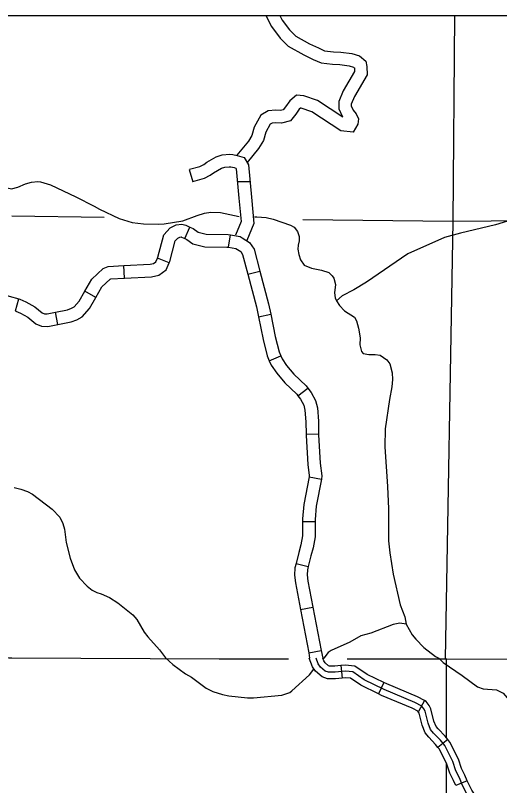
# Model space of a CAD drawing. Extents: x 1373862 to 1376999, y 1168398 to 1170455.
# Drawn here: x 1375984.1 to 1376100, y 1169395.2 to 1169579.4 of the extents above; entities that cross this region are included whole.
import ezdxf

# ---------------------------------------------------------------- set-up
doc = ezdxf.new("R2010")
doc.units = 0
for name, color, linetype in [('Level 2', 7, 'Continuous'), ('Level 32', 7, 'Continuous'), ('Level 35', 7, 'Continuous'), ('Level 45', 7, 'Continuous'), ('Level 46', 7, 'Continuous'), ('Level 5', 7, 'Continuous'), ('R_Draft', 7, 'Continuous')]:
    doc.layers.add(name, color=color, linetype=linetype)

msp = doc.modelspace()

# ---------------------------------------------------------------- linework, layer by layer
at = {"layer": 'Level 2'}
for points in [[(1375901.21, 1169427.05), (1375965.69, 1169425.91), (1375982.5, 1169425.78), (1375983.25, 1169425.78), (1376032.86, 1169425.49), (1376049.5, 1169425.48)], [(1375901.21, 1169427.05), (1375965.69, 1169425.91), (1375982.5, 1169425.78), (1375983.25, 1169425.78), (1376032.86, 1169425.49), (1376049.5, 1169425.48)], [(1376063.52, 1169425.48), (1376086.98, 1169425.47), (1376087.19, 1169425.47), (1376148.42, 1169425.26)], [(1376063.52, 1169425.48), (1376086.98, 1169425.47), (1376087.19, 1169425.47), (1376148.42, 1169425.26)]]:
    msp.add_lwpolyline(points, dxfattribs=at)
at = {"layer": 'Level 32'}
for p, q in [((1376024.61, 1169526.05), (1376025.87, 1169528.77)), ((1376035.1, 1169523.96), (1376035.61, 1169526.91)), ((1376020.87, 1169520.22), (1376018.11, 1169521.39)), ((1376010.21, 1169516.56), (1376010.04, 1169519.56)), ((1376039.72, 1169517.52), (1376042.62, 1169518.28)), ((1376003.33, 1169511.93), (1376000.73, 1169513.43)), ((1375984.09, 1169508.73), (1375984.89, 1169511.62)), ((1375994.27, 1169505.47), (1375993.65, 1169508.4)), ((1376042.27, 1169507.35), (1376045.2, 1169507.96)), ((1376044.83, 1169496.83), (1376047.59, 1169498)), ((1376051.73, 1169488.45), (1376054.11, 1169490.27)), ((1376053.67, 1169479.29), (1376056.67, 1169479.32)), ((1376054.38, 1169469.07), (1376057.33, 1169468.5)), ((1376052.84, 1169458.37), (1376055.84, 1169458.35)), ((1376051.28, 1169448.34), (1376054.19, 1169447.62)), ((1376052.33, 1169437.3), (1376055.28, 1169437.87)), ((1376054.32, 1169426.93), (1376057.27, 1169427.5)), ((1376061.98, 1169423.89), (1376062.28, 1169420.91)), ((1376072.29, 1169419.83), (1376070.97, 1169417.13)), ((1376081.99, 1169415.51), (1376080.56, 1169412.87)), ((1376087.57, 1169406.21), (1376085.23, 1169404.33)), ((1376092.25, 1169396.32), (1376089.48, 1169395.18))]:
    msp.add_line(p, q, dxfattribs=at)
for points in [[(1376018.11, 1169521.39), (1376018.18, 1169521.56), (1376019.63, 1169526.96), (1376021.13, 1169528.61), (1376022.56, 1169529.29), (1376023.91, 1169529.47), (1376024.87, 1169529.23), (1376025.87, 1169528.77)], [(1376025.87, 1169528.77), (1376026.61, 1169528.43), (1376027.84, 1169527.58), (1376029.79, 1169527.09), (1376035.02, 1169527.02), (1376035.61, 1169526.91)], [(1376020.87, 1169520.22), (1376021.02, 1169520.58), (1376022.34, 1169525.48), (1376022.95, 1169526.16), (1376023.42, 1169526.38), (1376023.73, 1169526.42), (1376023.87, 1169526.39), (1376024.61, 1169526.05)], [(1376024.61, 1169526.05), (1376025.12, 1169525.81), (1376026.58, 1169524.8), (1376029.4, 1169524.09), (1376034.74, 1169524.02), (1376035.1, 1169523.96)], [(1376035.61, 1169526.91), (1376037.93, 1169526.51), (1376038.39, 1169526.23), (1376040.15, 1169525.1), (1376041.24, 1169523.52), (1376042.62, 1169518.28)], [(1376035.1, 1169523.96), (1376036.87, 1169523.65), (1376038.02, 1169522.91), (1376038.48, 1169522.24), (1376039.72, 1169517.52)], [(1376010.04, 1169519.56), (1376016.32, 1169519.91), (1376017.16, 1169520.07), (1376017.73, 1169520.5), (1376018.11, 1169521.39)], [(1376010.21, 1169516.56), (1376016.69, 1169516.92), (1376018.42, 1169517.26), (1376020.18, 1169518.6), (1376020.87, 1169520.22)], [(1376000.73, 1169513.43), (1376002.42, 1169516.34), (1376005.13, 1169518.87), (1376006.26, 1169519.35), (1376010.04, 1169519.56)], [(1376042.62, 1169518.28), (1376044.7, 1169510.4), (1376045.2, 1169507.96)], [(1376003.33, 1169511.93), (1376004.79, 1169514.46), (1376006.78, 1169516.31), (1376006.94, 1169516.38), (1376010.21, 1169516.56)], [(1376039.72, 1169517.52), (1376041.78, 1169509.71), (1376042.27, 1169507.35)], [(1375975.75, 1169515.57), (1375976.65, 1169514.94), (1375978.08, 1169514.05), (1375979.17, 1169513.49), (1375982.6, 1169512.25), (1375984.89, 1169511.62)], [(1375993.65, 1169508.4), (1375996.57, 1169509.01), (1375997.53, 1169509.37), (1375998.19, 1169509.72), (1375999.37, 1169511.08), (1376000.73, 1169513.43)], [(1375984.89, 1169511.62), (1375985.16, 1169511.54), (1375986.62, 1169510.92), (1375988.74, 1169509.7), (1375990.46, 1169508.28), (1375991.04, 1169508.06), (1375991.71, 1169508), (1375993.65, 1169508.4)], [(1375994.27, 1169505.47), (1375997.41, 1169506.12), (1375998.76, 1169506.63), (1376000.08, 1169507.33), (1376001.83, 1169509.32), (1376003.33, 1169511.93)], [(1375984.09, 1169508.73), (1375984.16, 1169508.71), (1375985.28, 1169508.23), (1375987.03, 1169507.23), (1375988.94, 1169505.64), (1375990.36, 1169505.12), (1375991.88, 1169504.97), (1375994.27, 1169505.47)], [(1376042.27, 1169507.35), (1376043.39, 1169501.92), (1376044.34, 1169498), (1376044.83, 1169496.83)], [(1376045.2, 1169507.96), (1376046.31, 1169502.58), (1376047.19, 1169498.94), (1376047.59, 1169498)], [(1376047.59, 1169498), (1376047.92, 1169497.24), (1376049.02, 1169495.7), (1376050.76, 1169493.6), (1376053.71, 1169490.8), (1376054.11, 1169490.27)], [(1376044.83, 1169496.83), (1376045.29, 1169495.75), (1376046.65, 1169493.87), (1376048.56, 1169491.55), (1376051.47, 1169488.79), (1376051.73, 1169488.45)], [(1376054.11, 1169490.27), (1376054.89, 1169489.25), (1376055.91, 1169487.31), (1376056.38, 1169485.53), (1376056.64, 1169482.33), (1376056.67, 1169479.32)], [(1376051.73, 1169488.45), (1376052.35, 1169487.63), (1376053.1, 1169486.21), (1376053.41, 1169485.02), (1376053.65, 1169482.2), (1376053.67, 1169479.29)], [(1376056.67, 1169479.32), (1376056.67, 1169479.07), (1376057.07, 1169472.31), (1376057.48, 1169469.27), (1376057.33, 1169468.5)], [(1376053.67, 1169479.29), (1376053.67, 1169478.97), (1376054.08, 1169472.02), (1376054.44, 1169469.36), (1376054.38, 1169469.07)], [(1376054.38, 1169469.07), (1376053.11, 1169462.44), (1376052.85, 1169458.98), (1376052.84, 1169458.37)], [(1376057.33, 1169468.5), (1376056.09, 1169462.04), (1376055.84, 1169458.85), (1376055.84, 1169458.35)], [(1376052.84, 1169458.37), (1376052.82, 1169454.97), (1376052.45, 1169452.76), (1376051.93, 1169450.93), (1376051.28, 1169448.34)], [(1376055.84, 1169458.35), (1376055.82, 1169454.72), (1376055.38, 1169452.1), (1376054.82, 1169450.15), (1376054.19, 1169447.62)], [(1376051.28, 1169448.34), (1376051.01, 1169447.26), (1376050.93, 1169445.53), (1376051.1, 1169443.68), (1376052.33, 1169437.3)], [(1376054.19, 1169447.62), (1376053.99, 1169446.83), (1376053.94, 1169445.6), (1376054.08, 1169444.1), (1376055.28, 1169437.87)], [(1376052.33, 1169437.3), (1376054.32, 1169426.93)], [(1376055.28, 1169437.87), (1376057.27, 1169427.5)], [(1376054.32, 1169426.93), (1376054.45, 1169425.7)], [(1376057.27, 1169427.5), (1376057.66, 1169425.66)], [(1376062.28, 1169420.91), (1376060.74, 1169420.75), (1376058.77, 1169420.76), (1376057.49, 1169421.18), (1376055.93, 1169422.54), (1376055.21, 1169423.63), (1376054.43, 1169425.67)], [(1376079.69, 1169415.08), (1376072.37, 1169418.16), (1376067.56, 1169420.5), (1376064.83, 1169422.36), (1376063.07, 1169422.52), (1376060.67, 1169422.28), (1376059.02, 1169422.29), (1376058.26, 1169422.54), (1376057.09, 1169423.55), (1376056.58, 1169424.33), (1376056.07, 1169425.67)], [(1376061.98, 1169423.89), (1376060.59, 1169423.75), (1376059.26, 1169423.76), (1376059, 1169423.84), (1376058.21, 1169424.53), (1376057.9, 1169425), (1376057.65, 1169425.67)], [(1376072.29, 1169419.83), (1376068.3, 1169421.77), (1376065.35, 1169423.79), (1376063.06, 1169424), (1376061.98, 1169423.89)], [(1376070.97, 1169417.13), (1376066.79, 1169419.17), (1376064.3, 1169420.87), (1376063.08, 1169420.99), (1376062.28, 1169420.91)], [(1376081.99, 1169415.51), (1376080.33, 1169416.41), (1376072.97, 1169419.5), (1376072.29, 1169419.83)], [(1376080.56, 1169412.87), (1376079.03, 1169413.7), (1376071.74, 1169416.76), (1376070.97, 1169417.13)], [(1376097.1, 1169387.37), (1376095.51, 1169388.63), (1376094.86, 1169389.32), (1376093.05, 1169391.82), (1376092.07, 1169393.38), (1376091.11, 1169395.23), (1376090.36, 1169397.06), (1376089.51, 1169398.71), (1376088.77, 1169400.92), (1376086.86, 1169404.74), (1376085.82, 1169406.04), (1376084.17, 1169407.76), (1376083.49, 1169408.59), (1376082.88, 1169410.12), (1376082.15, 1169413.02), (1376081.88, 1169413.55), (1376081.41, 1169414.15), (1376079.69, 1169415.08)], [(1376087.57, 1169406.21), (1376086.93, 1169407.02), (1376085.27, 1169408.74), (1376084.78, 1169409.34), (1376084.29, 1169410.58), (1376083.54, 1169413.53), (1376083.13, 1169414.35), (1376082.38, 1169415.3), (1376081.99, 1169415.51)], [(1376085.23, 1169404.33), (1376084.67, 1169405.04), (1376083.02, 1169406.75), (1376082.16, 1169407.81), (1376081.43, 1169409.65), (1376080.71, 1169412.48), (1376080.59, 1169412.73), (1376080.41, 1169412.95)], [(1376092.25, 1169396.32), (1376091.7, 1169397.68), (1376090.87, 1169399.28), (1376090.13, 1169401.49), (1376088.11, 1169405.54), (1376087.57, 1169406.21)], [(1376089.48, 1169395.18), (1376088.97, 1169396.42), (1376088.1, 1169398.12), (1376087.36, 1169400.34), (1376085.57, 1169403.91), (1376085.23, 1169404.33)], [(1376098.01, 1169388.53), (1376096.51, 1169389.72), (1376096, 1169390.26), (1376094.27, 1169392.64), (1376093.34, 1169394.11), (1376092.45, 1169395.85), (1376092.25, 1169396.32)]]:
    msp.add_lwpolyline(points, dxfattribs=at)
at = {"layer": 'Level 35'}
for points in [[(1375981.05, 1169538.98), (1375982.08, 1169538.21), (1375983.17, 1169537.96), (1375984.67, 1169538.37), (1375986.48, 1169539.11), (1375987.94, 1169539.56), (1375989.42, 1169539.68), (1375990.13, 1169539.58), (1375992.48, 1169538.86), (1375998.52, 1169536.05), (1376002.98, 1169533.82), (1376004.21, 1169533.07), (1376008.94, 1169530.85), (1376012, 1169529.92), (1376014.78, 1169529.58), (1376018.35, 1169529.45), (1376019.72, 1169529.54), (1376024.2, 1169530.25), (1376027.61, 1169531.6), (1376029.39, 1169532.1), (1376030.91, 1169532.33), (1376033.18, 1169532.27), (1376037.69, 1169531.3)], [(1376041.33, 1169531.23), (1376041.89, 1169531.27), (1376044.13, 1169531.09), (1376045.76, 1169530.66), (1376049.94, 1169529.26), (1376050.83, 1169528.8), (1376051.62, 1169527.73), (1376052.01, 1169526.57), (1376052.04, 1169525.53), (1376051.77, 1169524.48), (1376051.71, 1169523.5), (1376051.91, 1169522.26), (1376052.34, 1169520.96), (1376053.25, 1169519.7), (1376054.96, 1169518.94), (1376057.39, 1169518.48), (1376059.14, 1169517.95), (1376059.95, 1169517.1), (1376060.29, 1169516.54), (1376060.73, 1169515.08), (1376060.44, 1169513.05), (1376060.61, 1169511.89), (1376060.94, 1169511.15), (1376061.65, 1169510.03), (1376062.88, 1169508.76), (1376065.28, 1169507.22), (1376065.77, 1169506.34), (1376066.21, 1169504.6), (1376066.59, 1169502.32), (1376066.54, 1169500.59), (1376066.92, 1169499.01), (1376067.3, 1169498.51), (1376068.71, 1169498.27), (1376070.23, 1169498.3), (1376071.43, 1169498.17), (1376073.03, 1169497.06), (1376073.7, 1169496.07), (1376074.28, 1169493.93), (1376074.35, 1169492.32), (1376074.19, 1169490.58), (1376073.65, 1169487.56), (1376072.59, 1169480.52), (1376072.49, 1169476.2), (1376073.15, 1169466.71), (1376073.44, 1169461.42), (1376073.42, 1169453.76), (1376073.69, 1169450.89), (1376074.55, 1169445.77), (1376076.2, 1169438.42)], [(1376103.76, 1169530.73), (1376099.02, 1169529.34), (1376090.64, 1169527.34), (1376086.82, 1169526.32), (1376078.04, 1169522.39), (1376068.1, 1169515.61), (1376065.09, 1169513.81), (1376062.27, 1169512.38), (1376060.94, 1169511.15)], [(1375983.83, 1169466.48), (1375985.41, 1169466.11), (1375987, 1169465.55), (1375988.21, 1169464.87), (1375992.87, 1169461.29), (1375994.71, 1169459.42), (1375995.48, 1169457.9), (1375995.88, 1169456.52), (1375996.24, 1169453.34), (1375997.22, 1169449.56), (1375998.2, 1169446.8), (1375999.4, 1169444.78), (1376001.23, 1169442.86), (1376002.5, 1169441.96), (1376003.6, 1169441.35), (1376004.63, 1169441.02), (1376006.62, 1169440.14), (1376008.59, 1169438.87), (1376012.23, 1169436.04), (1376013.14, 1169434.9), (1376014.95, 1169431.85), (1376015.82, 1169430.74), (1376018.59, 1169427.65), (1376019.98, 1169425.75)], [(1376076.2, 1169438.42), (1376077.29, 1169435.58), (1376077.64, 1169433.82), (1376079.07, 1169431.25), (1376079.94, 1169430.19), (1376081.84, 1169428.25), (1376084.66, 1169426.03), (1376085.43, 1169425.63)], [(1376077.64, 1169433.82), (1376076.12, 1169434.07), (1376074.5, 1169433.73), (1376069.2, 1169431.66), (1376066.78, 1169430.98), (1376064.13, 1169429.51), (1376059.66, 1169427.48), (1376058.98, 1169427.06), (1376057.91, 1169425.68), (1376057.79, 1169425.51)], [(1376019.98, 1169425.75), (1376021.79, 1169424.15), (1376024.83, 1169421.94), (1376026.23, 1169421.09), (1376029.75, 1169418.51), (1376031.37, 1169417.68), (1376033.7, 1169416.94), (1376035.14, 1169416.68), (1376039.62, 1169416.15), (1376041.1, 1169416.21), (1376047.89, 1169416.85), (1376049.75, 1169417.47), (1376050.3, 1169417.84), (1376054.5, 1169421.66), (1376055.54, 1169423.06)], [(1376057.65, 1169425.43), (1376057.91, 1169425.68)], [(1376085.43, 1169425.63), (1376086.52, 1169424.6), (1376091, 1169421.51), (1376094.67, 1169418.78), (1376096.03, 1169418.35), (1376099.28, 1169418.08), (1376100.81, 1169417.33), (1376102.79, 1169415.09)]]:
    msp.add_lwpolyline(points, dxfattribs=at)
at = {"layer": 'Level 45'}
for p, q in [((1376025.69, 1169542.57), (1376026.6, 1169539.63)), ((1376037.21, 1169539.66), (1376040.22, 1169539.66))]:
    msp.add_line(p, q, dxfattribs=at)
for points in [[(1376025.75, 1169542.61), (1376028.26, 1169543.32), (1376029.17, 1169543.76), (1376029.9, 1169544.28), (1376032.18, 1169545.6), (1376033.61, 1169546.1), (1376035.42, 1169546.25), (1376036.14, 1169546.12)], [(1376036.14, 1169546.12), (1376037.17, 1169545.95), (1376038.84, 1169545.41), (1376039.85, 1169543.67), (1376040.57, 1169535.96)], [(1376026.56, 1169539.72), (1376029.33, 1169540.5), (1376030.7, 1169541.17), (1376031.53, 1169541.75), (1376033.44, 1169542.87), (1376034.23, 1169543.14), (1376035.29, 1169543.23), (1376035.64, 1169543.17)], [(1376035.64, 1169543.17), (1376036.46, 1169543.03), (1376036.82, 1169542.91), (1376036.93, 1169542.73), (1376037.58, 1169535.69)], [(1376037.58, 1169535.69), (1376038.1, 1169530.1), (1376036.74, 1169526.86)], [(1376040.57, 1169535.96), (1376041.15, 1169529.64), (1376039.47, 1169525.6)]]:
    msp.add_lwpolyline(points, dxfattribs=at)
at = {"layer": 'Level 46'}
for points in [[(1376044.03, 1169579.43), (1376045.36, 1169576.74), (1376047.45, 1169573.96), (1376049.4, 1169572.03), (1376053.11, 1169569.98), (1376055.38, 1169568.9), (1376057.32, 1169568.05), (1376059.98, 1169567.75), (1376061.74, 1169567.67), (1376064, 1169567.39), (1376065.02, 1169567.07), (1376065.22, 1169566.9), (1376065.23, 1169566.85), (1376065.25, 1169565.98), (1376062.57, 1169561.38), (1376061.51, 1169558.82), (1376061.48, 1169557.1), (1376062.4, 1169555.18), (1376062.49, 1169555.06), (1376056.38, 1169559.09), (1376053.11, 1169560.16), (1376051.39, 1169560.35), (1376049.77, 1169559.03), (1376048.77, 1169557.58), (1376048.21, 1169556.84), (1376047.54, 1169556.67), (1376046.41, 1169556.77), (1376044.57, 1169556.59), (1376042.85, 1169555.54), (1376041.24, 1169552.7), (1376040.67, 1169550.68), (1376039.86, 1169549.34), (1376037.09, 1169545.96)], [(1376047.38, 1169579.43), (1376047.93, 1169578.32), (1376049.72, 1169575.94), (1376051.22, 1169574.46), (1376054.49, 1169572.65), (1376056.63, 1169571.63), (1376058.1, 1169570.98), (1376060.22, 1169570.75), (1376061.99, 1169570.66), (1376064.64, 1169570.33), (1376066.49, 1169569.75), (1376067.96, 1169568.51), (1376068.22, 1169567.17), (1376068.27, 1169565.2), (1376065.26, 1169560.05), (1376064.5, 1169558.2), (1376064.49, 1169557.76), (1376064.96, 1169556.78), (1376065.64, 1169555.91), (1376066.23, 1169554.68), (1376066.02, 1169553.43), (1376064.96, 1169551.52), (1376062.01, 1169551.79), (1376055.06, 1169556.37), (1376052.48, 1169557.21), (1376052.31, 1169557.23), (1376052, 1169556.98), (1376051.21, 1169555.83), (1376049.98, 1169554.2), (1376047.78, 1169553.63), (1376046.42, 1169553.76), (1376045.54, 1169553.67), (1376045.08, 1169553.39), (1376044.03, 1169551.53), (1376043.45, 1169549.47), (1376042.32, 1169547.6), (1376039.54, 1169544.21)]]:
    msp.add_lwpolyline(points, dxfattribs=at)
at = {"layer": 'Level 5'}
for points in [[(1376089.23, 1169579.43), (1376088.8, 1169530.09)], [(1376005.3, 1169531.12), (1375983.25, 1169531.39)], [(1376088.8, 1169530.09), (1376052.93, 1169530.53)], [(1376088.8, 1169530.09), (1376086.98, 1169425.47)], [(1376143.87, 1169530.57), (1376088.8, 1169530.09)], [(1376087.18, 1169425.61), (1376087.2, 1169406.69)], [(1376087.2, 1169400.64), (1376087.29, 1169319.47)]]:
    msp.add_lwpolyline(points, dxfattribs=at)
at = {"layer": 'R_Draft'}
msp.add_lwpolyline([(1374675.34, 1169579.43), (1376182.76, 1169579.43), (1376182.76, 1168562.99), (1374675.34, 1168562.99)], close=True, dxfattribs=at)

doc.saveas('drawing.dxf')
